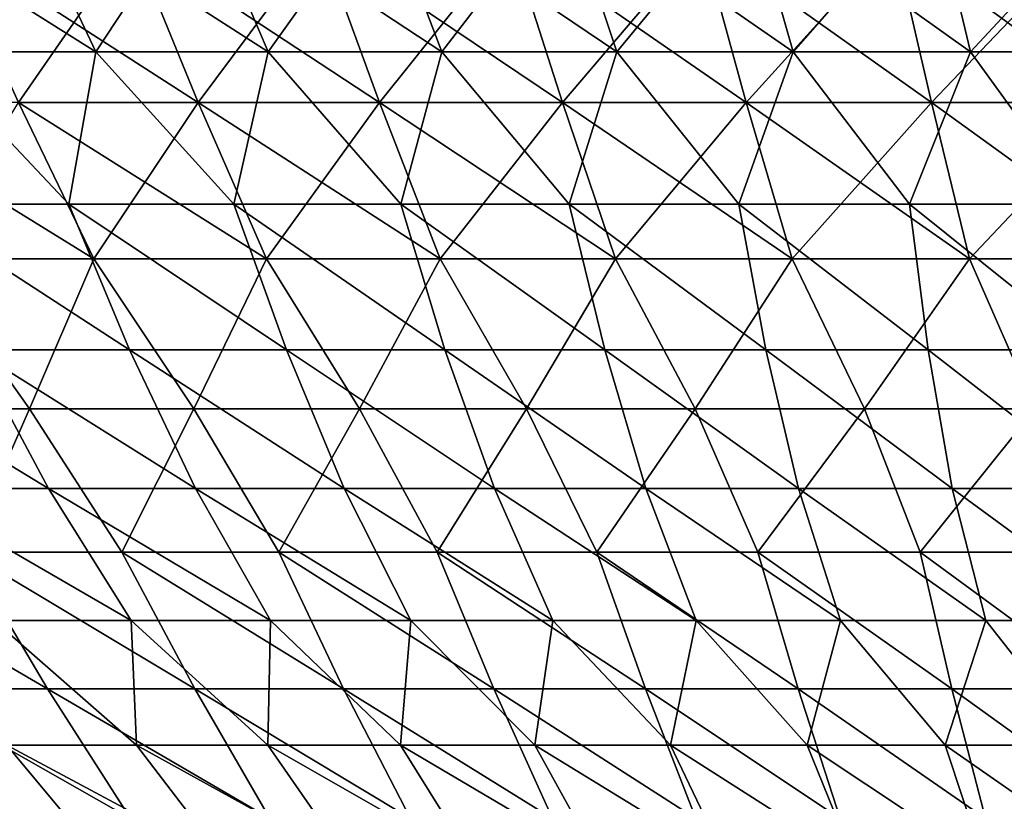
# Model space of a CAD drawing. Header units: millimetres. Extents: x -125 to 125, y -45 to 4025.
# Tile 337 of 656: x -21 to -10, y 3912 to 3921. Entities that reach past the tile are written whole.
import ezdxf

# ---------------------------------------------------------------- set-up
doc = ezdxf.new("R2010")
doc.units = ezdxf.units.MM
doc.header["$LTSCALE"] = 6.999206
for name, color, linetype in [('21', 7, 'CONTINUOUS'), ('22', 7, 'CONTINUOUS'), ('23', 7, 'CONTINUOUS'), ('24', 7, 'CONTINUOUS')]:
    doc.layers.add(name, color=color, linetype=linetype)

msp = doc.modelspace()

# ---------------------------------------------------------------- linework, layer by layer
at = {"layer": '21', "color": 7, "linetype": 'CONTINUOUS'}
for points in [[(-20.601, 3920.085, 64.757), (-18.597, 3920.085, 65.361), (-21.427, 3921.902, 67.355), (-20.601, 3920.085, 64.757)], [(-21.427, 3921.902, 67.355), (-18.597, 3920.085, 65.361), (-19.343, 3921.902, 67.983), (-21.427, 3921.902, 67.355)], [(-18.597, 3920.085, 65.361), (-16.575, 3920.085, 65.903), (-19.343, 3921.902, 67.983), (-18.597, 3920.085, 65.361)], [(-19.343, 3921.902, 67.983), (-16.575, 3920.085, 65.903), (-17.24, 3921.902, 68.547), (-19.343, 3921.902, 67.983)], [(-16.575, 3920.085, 65.903), (-14.538, 3920.085, 66.382), (-17.24, 3921.902, 68.547), (-16.575, 3920.085, 65.903)], [(-17.24, 3921.902, 68.547), (-14.538, 3920.085, 66.382), (-15.121, 3921.902, 69.045), (-17.24, 3921.902, 68.547)], [(-14.538, 3920.085, 66.382), (-12.487, 3920.085, 66.798), (-15.121, 3921.902, 69.045), (-14.538, 3920.085, 66.382)], [(-15.121, 3921.902, 69.045), (-12.487, 3920.085, 66.798), (-12.988, 3921.902, 69.478), (-15.121, 3921.902, 69.045)], [(-12.487, 3920.085, 66.798), (-10.424, 3920.085, 67.151), (-12.988, 3921.902, 69.478), (-12.487, 3920.085, 66.798)], [(-12.988, 3921.902, 69.478), (-10.424, 3920.085, 67.151), (-10.842, 3921.902, 69.845), (-12.988, 3921.902, 69.478)], [(-10.424, 3920.085, 67.151), (-8.351, 3920.085, 67.44), (-10.842, 3921.902, 69.845), (-10.424, 3920.085, 67.151)], [(-10.842, 3921.902, 69.845), (-8.351, 3920.085, 67.44), (-8.686, 3921.902, 70.146), (-10.842, 3921.902, 69.845)], [(-21.664, 3918.34, 61.477), (-19.76, 3918.34, 62.115), (-22.585, 3920.085, 64.092), (-21.664, 3918.34, 61.477)], [(-22.585, 3920.085, 64.092), (-19.76, 3918.34, 62.115), (-20.601, 3920.085, 64.757), (-22.585, 3920.085, 64.092)], [(-19.76, 3918.34, 62.115), (-17.838, 3918.34, 62.694), (-20.601, 3920.085, 64.757), (-19.76, 3918.34, 62.115)], [(-20.601, 3920.085, 64.757), (-17.838, 3918.34, 62.694), (-18.597, 3920.085, 65.361), (-20.601, 3920.085, 64.757)], [(-17.838, 3918.34, 62.694), (-15.899, 3918.34, 63.213), (-18.597, 3920.085, 65.361), (-17.838, 3918.34, 62.694)], [(-18.597, 3920.085, 65.361), (-15.899, 3918.34, 63.213), (-16.575, 3920.085, 65.903), (-18.597, 3920.085, 65.361)], [(-15.899, 3918.34, 63.213), (-13.945, 3918.34, 63.673), (-16.575, 3920.085, 65.903), (-15.899, 3918.34, 63.213)], [(-16.575, 3920.085, 65.903), (-13.945, 3918.34, 63.673), (-14.538, 3920.085, 66.382), (-16.575, 3920.085, 65.903)], [(-13.945, 3918.34, 63.673), (-11.977, 3918.34, 64.072), (-14.538, 3920.085, 66.382), (-13.945, 3918.34, 63.673)], [(-14.538, 3920.085, 66.382), (-11.977, 3918.34, 64.072), (-12.487, 3920.085, 66.798), (-14.538, 3920.085, 66.382)], [(-11.977, 3918.34, 64.072), (-9.998, 3918.34, 64.411), (-12.487, 3920.085, 66.798), (-11.977, 3918.34, 64.072)], [(-12.487, 3920.085, 66.798), (-9.998, 3918.34, 64.411), (-10.424, 3920.085, 67.151), (-12.487, 3920.085, 66.798)], [(-9.998, 3918.34, 64.411), (-8.01, 3918.34, 64.688), (-10.424, 3920.085, 67.151), (-9.998, 3918.34, 64.411)], [(-10.424, 3920.085, 67.151), (-8.01, 3918.34, 64.688), (-8.351, 3920.085, 67.44), (-10.424, 3920.085, 67.151)], [(-22.289, 3916.669, 58.245), (-20.478, 3916.669, 58.906), (-21.664, 3918.34, 61.477), (-22.289, 3916.669, 58.245)], [(-21.664, 3918.34, 61.477), (-20.478, 3916.669, 58.906), (-19.76, 3918.34, 62.115), (-21.664, 3918.34, 61.477)], [(-20.478, 3916.669, 58.906), (-18.648, 3916.669, 59.511), (-19.76, 3918.34, 62.115), (-20.478, 3916.669, 58.906)], [(-19.76, 3918.34, 62.115), (-18.648, 3916.669, 59.511), (-17.838, 3918.34, 62.694), (-19.76, 3918.34, 62.115)], [(-18.648, 3916.669, 59.511), (-16.801, 3916.669, 60.059), (-17.838, 3918.34, 62.694), (-18.648, 3916.669, 59.511)], [(-17.838, 3918.34, 62.694), (-16.801, 3916.669, 60.059), (-15.899, 3918.34, 63.213), (-17.838, 3918.34, 62.694)], [(-16.801, 3916.669, 60.059), (-14.937, 3916.669, 60.549), (-15.899, 3918.34, 63.213), (-16.801, 3916.669, 60.059)], [(-15.899, 3918.34, 63.213), (-14.937, 3916.669, 60.549), (-13.945, 3918.34, 63.673), (-15.899, 3918.34, 63.213)], [(-14.937, 3916.669, 60.549), (-13.058, 3916.669, 60.982), (-13.945, 3918.34, 63.673), (-14.937, 3916.669, 60.549)], [(-13.945, 3918.34, 63.673), (-13.058, 3916.669, 60.982), (-11.977, 3918.34, 64.072), (-13.945, 3918.34, 63.673)], [(-13.058, 3916.669, 60.982), (-11.168, 3916.669, 61.356), (-11.977, 3918.34, 64.072), (-13.058, 3916.669, 60.982)], [(-11.977, 3918.34, 64.072), (-11.168, 3916.669, 61.356), (-9.998, 3918.34, 64.411), (-11.977, 3918.34, 64.072)], [(-11.168, 3916.669, 61.356), (-9.267, 3916.669, 61.672), (-9.998, 3918.34, 64.411), (-11.168, 3916.669, 61.356)], [(-9.998, 3918.34, 64.411), (-9.267, 3916.669, 61.672), (-8.01, 3918.34, 64.688), (-9.998, 3918.34, 64.411)], [(-22.289, 3916.669, 58.245), (-21.18, 3915.071, 55.607), (-20.478, 3916.669, 58.906), (-22.289, 3916.669, 58.245)], [(-21.18, 3915.071, 55.607), (-19.449, 3915.071, 56.235), (-20.478, 3916.669, 58.906), (-21.18, 3915.071, 55.607)], [(-20.478, 3916.669, 58.906), (-19.449, 3915.071, 56.235), (-18.648, 3916.669, 59.511), (-20.478, 3916.669, 58.906)], [(-19.449, 3915.071, 56.235), (-17.7, 3915.071, 56.81), (-18.648, 3916.669, 59.511), (-19.449, 3915.071, 56.235)], [(-18.648, 3916.669, 59.511), (-17.7, 3915.071, 56.81), (-16.801, 3916.669, 60.059), (-18.648, 3916.669, 59.511)], [(-17.7, 3915.071, 56.81), (-15.934, 3915.071, 57.331), (-16.801, 3916.669, 60.059), (-17.7, 3915.071, 56.81)], [(-16.801, 3916.669, 60.059), (-15.934, 3915.071, 57.331), (-14.937, 3916.669, 60.549), (-16.801, 3916.669, 60.059)], [(-15.934, 3915.071, 57.331), (-14.152, 3915.071, 57.796), (-14.937, 3916.669, 60.549), (-15.934, 3915.071, 57.331)], [(-14.937, 3916.669, 60.549), (-14.152, 3915.071, 57.796), (-13.058, 3916.669, 60.982), (-14.937, 3916.669, 60.549)], [(-14.152, 3915.071, 57.796), (-12.357, 3915.071, 58.206), (-13.058, 3916.669, 60.982), (-14.152, 3915.071, 57.796)], [(-13.058, 3916.669, 60.982), (-12.357, 3915.071, 58.206), (-11.168, 3916.669, 61.356), (-13.058, 3916.669, 60.982)], [(-12.357, 3915.071, 58.206), (-10.55, 3915.071, 58.561), (-11.168, 3916.669, 61.356), (-12.357, 3915.071, 58.206)], [(-11.168, 3916.669, 61.356), (-10.55, 3915.071, 58.561), (-9.267, 3916.669, 61.672), (-11.168, 3916.669, 61.356)], [(-10.55, 3915.071, 58.561), (-8.733, 3915.071, 58.859), (-9.267, 3916.669, 61.672), (-10.55, 3915.071, 58.561)], [(-21.9, 3913.55, 52.194), (-20.278, 3913.55, 52.845), (-22.89, 3915.071, 54.925), (-21.9, 3913.55, 52.194)], [(-22.89, 3915.071, 54.925), (-20.278, 3913.55, 52.845), (-21.18, 3915.071, 55.607), (-22.89, 3915.071, 54.925)], [(-20.278, 3913.55, 52.845), (-18.636, 3913.55, 53.446), (-21.18, 3915.071, 55.607), (-20.278, 3913.55, 52.845)], [(-21.18, 3915.071, 55.607), (-18.636, 3913.55, 53.446), (-19.449, 3915.071, 56.235), (-21.18, 3915.071, 55.607)], [(-18.636, 3913.55, 53.446), (-16.977, 3913.55, 53.996), (-19.449, 3915.071, 56.235), (-18.636, 3913.55, 53.446)], [(-19.449, 3915.071, 56.235), (-16.977, 3913.55, 53.996), (-17.7, 3915.071, 56.81), (-19.449, 3915.071, 56.235)], [(-16.977, 3913.55, 53.996), (-15.302, 3913.55, 54.494), (-17.7, 3915.071, 56.81), (-16.977, 3913.55, 53.996)], [(-17.7, 3915.071, 56.81), (-15.302, 3913.55, 54.494), (-15.934, 3915.071, 57.331), (-17.7, 3915.071, 56.81)], [(-15.302, 3913.55, 54.494), (-13.612, 3913.55, 54.941), (-15.934, 3915.071, 57.331), (-15.302, 3913.55, 54.494)], [(-15.934, 3915.071, 57.331), (-13.612, 3913.55, 54.941), (-14.152, 3915.071, 57.796), (-15.934, 3915.071, 57.331)], [(-13.612, 3913.55, 54.941), (-11.909, 3913.55, 55.335), (-14.152, 3915.071, 57.796), (-13.612, 3913.55, 54.941)], [(-14.152, 3915.071, 57.796), (-11.909, 3913.55, 55.335), (-12.357, 3915.071, 58.206), (-14.152, 3915.071, 57.796)], [(-11.909, 3913.55, 55.335), (-10.195, 3913.55, 55.676), (-12.357, 3915.071, 58.206), (-11.909, 3913.55, 55.335)], [(-12.357, 3915.071, 58.206), (-10.195, 3913.55, 55.676), (-10.55, 3915.071, 58.561), (-12.357, 3915.071, 58.206)], [(-10.195, 3913.55, 55.676), (-8.471, 3913.55, 55.965), (-10.55, 3915.071, 58.561), (-10.195, 3913.55, 55.676)], [(-10.55, 3915.071, 58.561), (-8.471, 3913.55, 55.965), (-8.733, 3915.071, 58.859), (-10.55, 3915.071, 58.561)], [(-20.278, 3913.55, 52.845), (-21.9, 3913.55, 52.194), (-19.351, 3912.104, 50.051), (-20.278, 3913.55, 52.845)], [(-19.351, 3912.104, 50.051), (-21.9, 3913.55, 52.194), (-20.884, 3912.104, 49.431), (-19.351, 3912.104, 50.051)], [(-18.636, 3913.55, 53.446), (-20.278, 3913.55, 52.845), (-17.799, 3912.104, 50.624), (-18.636, 3913.55, 53.446)], [(-17.799, 3912.104, 50.624), (-20.278, 3913.55, 52.845), (-19.351, 3912.104, 50.051), (-17.799, 3912.104, 50.624)], [(-16.977, 3913.55, 53.996), (-18.636, 3913.55, 53.446), (-16.231, 3912.104, 51.148), (-16.977, 3913.55, 53.996)], [(-16.231, 3912.104, 51.148), (-18.636, 3913.55, 53.446), (-17.799, 3912.104, 50.624), (-16.231, 3912.104, 51.148)], [(-15.302, 3913.55, 54.494), (-16.977, 3913.55, 53.996), (-14.647, 3912.104, 51.624), (-15.302, 3913.55, 54.494)], [(-14.647, 3912.104, 51.624), (-16.977, 3913.55, 53.996), (-16.231, 3912.104, 51.148), (-14.647, 3912.104, 51.624)], [(-13.612, 3913.55, 54.941), (-15.302, 3913.55, 54.494), (-13.05, 3912.104, 52.051), (-13.612, 3913.55, 54.941)], [(-13.05, 3912.104, 52.051), (-15.302, 3913.55, 54.494), (-14.647, 3912.104, 51.624), (-13.05, 3912.104, 52.051)], [(-11.909, 3913.55, 55.335), (-13.612, 3913.55, 54.941), (-11.44, 3912.104, 52.428), (-11.909, 3913.55, 55.335)], [(-11.44, 3912.104, 52.428), (-13.612, 3913.55, 54.941), (-13.05, 3912.104, 52.051), (-11.44, 3912.104, 52.428)], [(-10.195, 3913.55, 55.676), (-11.909, 3913.55, 55.335), (-9.819, 3912.104, 52.756), (-10.195, 3913.55, 55.676)], [(-9.819, 3912.104, 52.756), (-11.909, 3913.55, 55.335), (-11.44, 3912.104, 52.428), (-9.819, 3912.104, 52.756)], [(-8.471, 3913.55, 55.965), (-10.195, 3913.55, 55.676), (-8.189, 3912.104, 53.033), (-8.471, 3913.55, 55.965)], [(-8.189, 3912.104, 53.033), (-10.195, 3913.55, 55.676), (-9.819, 3912.104, 52.756), (-8.189, 3912.104, 53.033)]]:
    msp.add_3dface(points, dxfattribs=at)
at = {"layer": '22', "color": 7, "linetype": 'CONTINUOUS'}
for points in [[(-19.343, 3921.902, -67.983), (-20.601, 3920.085, -64.757), (-21.427, 3921.902, -67.355), (-19.343, 3921.902, -67.983)], [(-18.597, 3920.085, -65.361), (-20.601, 3920.085, -64.757), (-19.343, 3921.902, -67.983), (-18.597, 3920.085, -65.361)], [(-17.24, 3921.902, -68.547), (-18.597, 3920.085, -65.361), (-19.343, 3921.902, -67.983), (-17.24, 3921.902, -68.547)], [(-16.575, 3920.085, -65.903), (-18.597, 3920.085, -65.361), (-17.24, 3921.902, -68.547), (-16.575, 3920.085, -65.903)], [(-15.121, 3921.902, -69.045), (-16.575, 3920.085, -65.903), (-17.24, 3921.902, -68.547), (-15.121, 3921.902, -69.045)], [(-14.538, 3920.085, -66.382), (-16.575, 3920.085, -65.903), (-15.121, 3921.902, -69.045), (-14.538, 3920.085, -66.382)], [(-12.988, 3921.902, -69.478), (-14.538, 3920.085, -66.382), (-15.121, 3921.902, -69.045), (-12.988, 3921.902, -69.478)], [(-12.487, 3920.085, -66.798), (-14.538, 3920.085, -66.382), (-12.988, 3921.902, -69.478), (-12.487, 3920.085, -66.798)], [(-10.842, 3921.902, -69.845), (-12.487, 3920.085, -66.798), (-12.988, 3921.902, -69.478), (-10.842, 3921.902, -69.845)], [(-10.424, 3920.085, -67.151), (-12.487, 3920.085, -66.798), (-10.842, 3921.902, -69.845), (-10.424, 3920.085, -67.151)], [(-8.686, 3921.902, -70.146), (-10.424, 3920.085, -67.151), (-10.842, 3921.902, -69.845), (-8.686, 3921.902, -70.146)], [(-8.351, 3920.085, -67.44), (-10.424, 3920.085, -67.151), (-8.686, 3921.902, -70.146), (-8.351, 3920.085, -67.44)], [(-19.76, 3918.34, -62.115), (-21.664, 3918.34, -61.477), (-20.601, 3920.085, -64.757), (-19.76, 3918.34, -62.115)], [(-18.597, 3920.085, -65.361), (-19.76, 3918.34, -62.115), (-20.601, 3920.085, -64.757), (-18.597, 3920.085, -65.361)], [(-17.838, 3918.34, -62.694), (-19.76, 3918.34, -62.115), (-18.597, 3920.085, -65.361), (-17.838, 3918.34, -62.694)], [(-16.575, 3920.085, -65.903), (-17.838, 3918.34, -62.694), (-18.597, 3920.085, -65.361), (-16.575, 3920.085, -65.903)], [(-15.899, 3918.34, -63.213), (-17.838, 3918.34, -62.694), (-16.575, 3920.085, -65.903), (-15.899, 3918.34, -63.213)], [(-14.538, 3920.085, -66.382), (-15.899, 3918.34, -63.213), (-16.575, 3920.085, -65.903), (-14.538, 3920.085, -66.382)], [(-13.945, 3918.34, -63.673), (-15.899, 3918.34, -63.213), (-14.538, 3920.085, -66.382), (-13.945, 3918.34, -63.673)], [(-12.487, 3920.085, -66.798), (-13.945, 3918.34, -63.673), (-14.538, 3920.085, -66.382), (-12.487, 3920.085, -66.798)], [(-11.977, 3918.34, -64.072), (-13.945, 3918.34, -63.673), (-12.487, 3920.085, -66.798), (-11.977, 3918.34, -64.072)], [(-10.424, 3920.085, -67.151), (-11.977, 3918.34, -64.072), (-12.487, 3920.085, -66.798), (-10.424, 3920.085, -67.151)], [(-9.998, 3918.34, -64.411), (-11.977, 3918.34, -64.072), (-10.424, 3920.085, -67.151), (-9.998, 3918.34, -64.411)], [(-8.351, 3920.085, -67.44), (-9.998, 3918.34, -64.411), (-10.424, 3920.085, -67.151), (-8.351, 3920.085, -67.44)], [(-8.01, 3918.34, -64.688), (-9.998, 3918.34, -64.411), (-8.351, 3920.085, -67.44), (-8.01, 3918.34, -64.688)], [(-22.289, 3916.669, -58.245), (-21.664, 3918.34, -61.477), (-20.478, 3916.669, -58.906), (-22.289, 3916.669, -58.245)], [(-21.664, 3918.34, -61.477), (-19.76, 3918.34, -62.115), (-20.478, 3916.669, -58.906), (-21.664, 3918.34, -61.477)], [(-20.478, 3916.669, -58.906), (-19.76, 3918.34, -62.115), (-18.648, 3916.669, -59.511), (-20.478, 3916.669, -58.906)], [(-19.76, 3918.34, -62.115), (-17.838, 3918.34, -62.694), (-18.648, 3916.669, -59.511), (-19.76, 3918.34, -62.115)], [(-18.648, 3916.669, -59.511), (-17.838, 3918.34, -62.694), (-16.801, 3916.669, -60.059), (-18.648, 3916.669, -59.511)], [(-17.838, 3918.34, -62.694), (-15.899, 3918.34, -63.213), (-16.801, 3916.669, -60.059), (-17.838, 3918.34, -62.694)], [(-16.801, 3916.669, -60.059), (-15.899, 3918.34, -63.213), (-14.937, 3916.669, -60.549), (-16.801, 3916.669, -60.059)], [(-15.899, 3918.34, -63.213), (-13.945, 3918.34, -63.673), (-14.937, 3916.669, -60.549), (-15.899, 3918.34, -63.213)], [(-14.937, 3916.669, -60.549), (-13.945, 3918.34, -63.673), (-13.058, 3916.669, -60.982), (-14.937, 3916.669, -60.549)], [(-13.945, 3918.34, -63.673), (-11.977, 3918.34, -64.072), (-13.058, 3916.669, -60.982), (-13.945, 3918.34, -63.673)], [(-13.058, 3916.669, -60.982), (-11.977, 3918.34, -64.072), (-11.168, 3916.669, -61.356), (-13.058, 3916.669, -60.982)], [(-11.977, 3918.34, -64.072), (-9.998, 3918.34, -64.411), (-11.168, 3916.669, -61.356), (-11.977, 3918.34, -64.072)], [(-11.168, 3916.669, -61.356), (-9.998, 3918.34, -64.411), (-9.267, 3916.669, -61.672), (-11.168, 3916.669, -61.356)], [(-9.998, 3918.34, -64.411), (-8.01, 3918.34, -64.688), (-9.267, 3916.669, -61.672), (-9.998, 3918.34, -64.411)], [(-22.289, 3916.669, -58.245), (-20.478, 3916.669, -58.906), (-21.18, 3915.071, -55.607), (-22.289, 3916.669, -58.245)], [(-21.18, 3915.071, -55.607), (-20.478, 3916.669, -58.906), (-19.449, 3915.071, -56.235), (-21.18, 3915.071, -55.607)], [(-20.478, 3916.669, -58.906), (-18.648, 3916.669, -59.511), (-19.449, 3915.071, -56.235), (-20.478, 3916.669, -58.906)], [(-19.449, 3915.071, -56.235), (-18.648, 3916.669, -59.511), (-17.7, 3915.071, -56.81), (-19.449, 3915.071, -56.235)], [(-18.648, 3916.669, -59.511), (-16.801, 3916.669, -60.059), (-17.7, 3915.071, -56.81), (-18.648, 3916.669, -59.511)], [(-17.7, 3915.071, -56.81), (-16.801, 3916.669, -60.059), (-15.934, 3915.071, -57.331), (-17.7, 3915.071, -56.81)], [(-16.801, 3916.669, -60.059), (-14.937, 3916.669, -60.549), (-15.934, 3915.071, -57.331), (-16.801, 3916.669, -60.059)], [(-15.934, 3915.071, -57.331), (-14.937, 3916.669, -60.549), (-14.152, 3915.071, -57.796), (-15.934, 3915.071, -57.331)], [(-14.937, 3916.669, -60.549), (-13.058, 3916.669, -60.982), (-14.152, 3915.071, -57.796), (-14.937, 3916.669, -60.549)], [(-14.152, 3915.071, -57.796), (-13.058, 3916.669, -60.982), (-12.357, 3915.071, -58.206), (-14.152, 3915.071, -57.796)], [(-13.058, 3916.669, -60.982), (-11.168, 3916.669, -61.356), (-12.357, 3915.071, -58.206), (-13.058, 3916.669, -60.982)], [(-12.357, 3915.071, -58.206), (-11.168, 3916.669, -61.356), (-10.55, 3915.071, -58.561), (-12.357, 3915.071, -58.206)], [(-11.168, 3916.669, -61.356), (-9.267, 3916.669, -61.672), (-10.55, 3915.071, -58.561), (-11.168, 3916.669, -61.356)], [(-10.55, 3915.071, -58.561), (-9.267, 3916.669, -61.672), (-8.733, 3915.071, -58.859), (-10.55, 3915.071, -58.561)], [(-22.89, 3915.071, -54.925), (-21.18, 3915.071, -55.607), (-20.278, 3913.55, -52.845), (-22.89, 3915.071, -54.925)], [(-21.9, 3913.55, -52.194), (-22.89, 3915.071, -54.925), (-20.278, 3913.55, -52.845), (-21.9, 3913.55, -52.194)], [(-21.18, 3915.071, -55.607), (-19.449, 3915.071, -56.235), (-18.636, 3913.55, -53.446), (-21.18, 3915.071, -55.607)], [(-20.278, 3913.55, -52.845), (-21.18, 3915.071, -55.607), (-18.636, 3913.55, -53.446), (-20.278, 3913.55, -52.845)], [(-19.449, 3915.071, -56.235), (-17.7, 3915.071, -56.81), (-16.977, 3913.55, -53.996), (-19.449, 3915.071, -56.235)], [(-18.636, 3913.55, -53.446), (-19.449, 3915.071, -56.235), (-16.977, 3913.55, -53.996), (-18.636, 3913.55, -53.446)], [(-17.7, 3915.071, -56.81), (-15.934, 3915.071, -57.331), (-15.302, 3913.55, -54.494), (-17.7, 3915.071, -56.81)], [(-16.977, 3913.55, -53.996), (-17.7, 3915.071, -56.81), (-15.302, 3913.55, -54.494), (-16.977, 3913.55, -53.996)], [(-15.934, 3915.071, -57.331), (-14.152, 3915.071, -57.796), (-13.612, 3913.55, -54.941), (-15.934, 3915.071, -57.331)], [(-15.302, 3913.55, -54.494), (-15.934, 3915.071, -57.331), (-13.612, 3913.55, -54.941), (-15.302, 3913.55, -54.494)], [(-14.152, 3915.071, -57.796), (-12.357, 3915.071, -58.206), (-11.909, 3913.55, -55.335), (-14.152, 3915.071, -57.796)], [(-13.612, 3913.55, -54.941), (-14.152, 3915.071, -57.796), (-11.909, 3913.55, -55.335), (-13.612, 3913.55, -54.941)], [(-12.357, 3915.071, -58.206), (-10.55, 3915.071, -58.561), (-10.195, 3913.55, -55.676), (-12.357, 3915.071, -58.206)], [(-11.909, 3913.55, -55.335), (-12.357, 3915.071, -58.206), (-10.195, 3913.55, -55.676), (-11.909, 3913.55, -55.335)], [(-10.55, 3915.071, -58.561), (-8.733, 3915.071, -58.859), (-8.471, 3913.55, -55.965), (-10.55, 3915.071, -58.561)], [(-10.195, 3913.55, -55.676), (-10.55, 3915.071, -58.561), (-8.471, 3913.55, -55.965), (-10.195, 3913.55, -55.676)], [(-21.9, 3913.55, -52.194), (-20.278, 3913.55, -52.845), (-19.351, 3912.104, -50.051), (-21.9, 3913.55, -52.194)], [(-21.9, 3913.55, -52.194), (-19.351, 3912.104, -50.051), (-20.884, 3912.104, -49.431), (-21.9, 3913.55, -52.194)], [(-20.278, 3913.55, -52.845), (-18.636, 3913.55, -53.446), (-17.799, 3912.104, -50.624), (-20.278, 3913.55, -52.845)], [(-20.278, 3913.55, -52.845), (-17.799, 3912.104, -50.624), (-19.351, 3912.104, -50.051), (-20.278, 3913.55, -52.845)], [(-18.636, 3913.55, -53.446), (-16.977, 3913.55, -53.996), (-16.231, 3912.104, -51.148), (-18.636, 3913.55, -53.446)], [(-18.636, 3913.55, -53.446), (-16.231, 3912.104, -51.148), (-17.799, 3912.104, -50.624), (-18.636, 3913.55, -53.446)], [(-16.977, 3913.55, -53.996), (-15.302, 3913.55, -54.494), (-14.647, 3912.104, -51.624), (-16.977, 3913.55, -53.996)], [(-16.977, 3913.55, -53.996), (-14.647, 3912.104, -51.624), (-16.231, 3912.104, -51.148), (-16.977, 3913.55, -53.996)], [(-15.302, 3913.55, -54.494), (-13.612, 3913.55, -54.941), (-13.05, 3912.104, -52.051), (-15.302, 3913.55, -54.494)], [(-15.302, 3913.55, -54.494), (-13.05, 3912.104, -52.051), (-14.647, 3912.104, -51.624), (-15.302, 3913.55, -54.494)], [(-13.612, 3913.55, -54.941), (-11.909, 3913.55, -55.335), (-11.44, 3912.104, -52.428), (-13.612, 3913.55, -54.941)], [(-13.612, 3913.55, -54.941), (-11.44, 3912.104, -52.428), (-13.05, 3912.104, -52.051), (-13.612, 3913.55, -54.941)], [(-11.909, 3913.55, -55.335), (-10.195, 3913.55, -55.676), (-9.819, 3912.104, -52.756), (-11.909, 3913.55, -55.335)], [(-11.909, 3913.55, -55.335), (-9.819, 3912.104, -52.756), (-11.44, 3912.104, -52.428), (-11.909, 3913.55, -55.335)], [(-10.195, 3913.55, -55.676), (-8.471, 3913.55, -55.965), (-8.189, 3912.104, -53.033), (-10.195, 3913.55, -55.676)], [(-10.195, 3913.55, -55.676), (-8.189, 3912.104, -53.033), (-9.819, 3912.104, -52.756), (-10.195, 3913.55, -55.676)]]:
    msp.add_3dface(points, dxfattribs=at)
at = {"layer": '23', "color": 7, "linetype": 'CONTINUOUS'}
for points in [[(-21.641, 3920.648, -61.411), (-19.739, 3920.648, -62.049), (-22.557, 3922.421, -64.013), (-21.641, 3920.648, -61.411)], [(-22.557, 3922.421, -64.013), (-19.739, 3920.648, -62.049), (-20.575, 3922.421, -64.677), (-22.557, 3922.421, -64.013)], [(-19.739, 3920.648, -62.049), (-17.819, 3920.648, -62.627), (-20.575, 3922.421, -64.677), (-19.739, 3920.648, -62.049)], [(-20.575, 3922.421, -64.677), (-17.819, 3920.648, -62.627), (-18.574, 3922.421, -65.28), (-20.575, 3922.421, -64.677)], [(-17.819, 3920.648, -62.627), (-15.882, 3920.648, -63.146), (-18.574, 3922.421, -65.28), (-17.819, 3920.648, -62.627)], [(-18.574, 3922.421, -65.28), (-15.882, 3920.648, -63.146), (-16.555, 3922.421, -65.821), (-18.574, 3922.421, -65.28)], [(-15.882, 3920.648, -63.146), (-13.93, 3920.648, -63.605), (-16.555, 3922.421, -65.821), (-15.882, 3920.648, -63.146)], [(-16.555, 3922.421, -65.821), (-13.93, 3920.648, -63.605), (-14.52, 3922.421, -66.3), (-16.555, 3922.421, -65.821)], [(-13.93, 3920.648, -63.605), (-11.964, 3920.648, -64.004), (-14.52, 3922.421, -66.3), (-13.93, 3920.648, -63.605)], [(-14.52, 3922.421, -66.3), (-11.964, 3920.648, -64.004), (-12.471, 3922.421, -66.715), (-14.52, 3922.421, -66.3)], [(-11.964, 3920.648, -64.004), (-9.988, 3920.648, -64.342), (-12.471, 3922.421, -66.715), (-11.964, 3920.648, -64.004)], [(-12.471, 3922.421, -66.715), (-9.988, 3920.648, -64.342), (-10.411, 3922.421, -67.068), (-12.471, 3922.421, -66.715)], [(-9.988, 3920.648, -64.342), (-8.002, 3920.648, -64.619), (-10.411, 3922.421, -67.068), (-9.988, 3920.648, -64.342)], [(-10.411, 3922.421, -67.068), (-8.002, 3920.648, -64.619), (-8.341, 3922.421, -67.357), (-10.411, 3922.421, -67.068)], [(-21.866, 3918.95, -58.345), (-20.042, 3918.95, -58.997), (-21.641, 3920.648, -61.411), (-21.866, 3918.95, -58.345)], [(-21.641, 3920.648, -61.411), (-20.042, 3918.95, -58.997), (-19.739, 3920.648, -62.049), (-21.641, 3920.648, -61.411)], [(-20.042, 3918.95, -58.997), (-18.199, 3918.95, -59.591), (-19.739, 3920.648, -62.049), (-20.042, 3918.95, -58.997)], [(-19.739, 3920.648, -62.049), (-18.199, 3918.95, -59.591), (-17.819, 3920.648, -62.627), (-19.739, 3920.648, -62.049)], [(-18.199, 3918.95, -59.591), (-16.339, 3918.95, -60.128), (-17.819, 3920.648, -62.627), (-18.199, 3918.95, -59.591)], [(-17.819, 3920.648, -62.627), (-16.339, 3918.95, -60.128), (-15.882, 3920.648, -63.146), (-17.819, 3920.648, -62.627)], [(-16.339, 3918.95, -60.128), (-14.462, 3918.95, -60.607), (-15.882, 3920.648, -63.146), (-16.339, 3918.95, -60.128)], [(-15.882, 3920.648, -63.146), (-14.462, 3918.95, -60.607), (-13.93, 3920.648, -63.605), (-15.882, 3920.648, -63.146)], [(-14.462, 3918.95, -60.607), (-12.572, 3918.95, -61.027), (-13.93, 3920.648, -63.605), (-14.462, 3918.95, -60.607)], [(-13.93, 3920.648, -63.605), (-12.572, 3918.95, -61.027), (-11.964, 3920.648, -64.004), (-13.93, 3920.648, -63.605)], [(-12.572, 3918.95, -61.027), (-10.669, 3918.95, -61.388), (-11.964, 3920.648, -64.004), (-12.572, 3918.95, -61.027)], [(-11.964, 3920.648, -64.004), (-10.669, 3918.95, -61.388), (-9.988, 3920.648, -64.342), (-11.964, 3920.648, -64.004)], [(-10.669, 3918.95, -61.388), (-8.756, 3918.95, -61.69), (-9.988, 3920.648, -64.342), (-10.669, 3918.95, -61.388)], [(-9.988, 3920.648, -64.342), (-8.756, 3918.95, -61.69), (-8.002, 3920.648, -64.619), (-9.988, 3920.648, -64.342)], [(-21.097, 3917.327, -55.591), (-19.365, 3917.327, -56.218), (-21.866, 3918.95, -58.345), (-21.097, 3917.327, -55.591)], [(-21.866, 3918.95, -58.345), (-19.365, 3917.327, -56.218), (-20.042, 3918.95, -58.997), (-21.866, 3918.95, -58.345)], [(-19.365, 3917.327, -56.218), (-17.614, 3917.327, -56.791), (-20.042, 3918.95, -58.997), (-19.365, 3917.327, -56.218)], [(-20.042, 3918.95, -58.997), (-17.614, 3917.327, -56.791), (-18.199, 3918.95, -59.591), (-20.042, 3918.95, -58.997)], [(-17.614, 3917.327, -56.791), (-15.847, 3917.327, -57.309), (-18.199, 3918.95, -59.591), (-17.614, 3917.327, -56.791)], [(-18.199, 3918.95, -59.591), (-15.847, 3917.327, -57.309), (-16.339, 3918.95, -60.128), (-18.199, 3918.95, -59.591)], [(-15.847, 3917.327, -57.309), (-14.064, 3917.327, -57.772), (-16.339, 3918.95, -60.128), (-15.847, 3917.327, -57.309)], [(-16.339, 3918.95, -60.128), (-14.064, 3917.327, -57.772), (-14.462, 3918.95, -60.607), (-16.339, 3918.95, -60.128)], [(-14.064, 3917.327, -57.772), (-12.268, 3917.327, -58.18), (-14.462, 3918.95, -60.607), (-14.064, 3917.327, -57.772)], [(-14.462, 3918.95, -60.607), (-12.268, 3917.327, -58.18), (-12.572, 3918.95, -61.027), (-14.462, 3918.95, -60.607)], [(-12.268, 3917.327, -58.18), (-10.46, 3917.327, -58.532), (-12.572, 3918.95, -61.027), (-12.268, 3917.327, -58.18)], [(-12.572, 3918.95, -61.027), (-10.46, 3917.327, -58.532), (-10.669, 3918.95, -61.388), (-12.572, 3918.95, -61.027)], [(-10.46, 3917.327, -58.532), (-8.643, 3917.327, -58.828), (-10.669, 3918.95, -61.388), (-10.46, 3917.327, -58.532)], [(-10.669, 3918.95, -61.388), (-8.643, 3917.327, -58.828), (-8.756, 3918.95, -61.69), (-10.669, 3918.95, -61.388)], [(-21.889, 3915.78, -52.162), (-20.268, 3915.78, -52.813), (-22.808, 3917.327, -54.911), (-21.889, 3915.78, -52.162)], [(-22.808, 3917.327, -54.911), (-20.268, 3915.78, -52.813), (-21.097, 3917.327, -55.591), (-22.808, 3917.327, -54.911)], [(-20.268, 3915.78, -52.813), (-18.627, 3915.78, -53.414), (-21.097, 3917.327, -55.591), (-20.268, 3915.78, -52.813)], [(-21.097, 3917.327, -55.591), (-18.627, 3915.78, -53.414), (-19.365, 3917.327, -56.218), (-21.097, 3917.327, -55.591)], [(-18.627, 3915.78, -53.414), (-16.969, 3915.78, -53.963), (-19.365, 3917.327, -56.218), (-18.627, 3915.78, -53.414)], [(-19.365, 3917.327, -56.218), (-16.969, 3915.78, -53.963), (-17.614, 3917.327, -56.791), (-19.365, 3917.327, -56.218)], [(-16.969, 3915.78, -53.963), (-15.295, 3915.78, -54.461), (-17.614, 3917.327, -56.791), (-16.969, 3915.78, -53.963)], [(-17.614, 3917.327, -56.791), (-15.295, 3915.78, -54.461), (-15.847, 3917.327, -57.309), (-17.614, 3917.327, -56.791)], [(-15.295, 3915.78, -54.461), (-13.606, 3915.78, -54.908), (-15.847, 3917.327, -57.309), (-15.295, 3915.78, -54.461)], [(-15.847, 3917.327, -57.309), (-13.606, 3915.78, -54.908), (-14.064, 3917.327, -57.772), (-15.847, 3917.327, -57.309)], [(-13.606, 3915.78, -54.908), (-11.904, 3915.78, -55.302), (-14.064, 3917.327, -57.772), (-13.606, 3915.78, -54.908)], [(-14.064, 3917.327, -57.772), (-11.904, 3915.78, -55.302), (-12.268, 3917.327, -58.18), (-14.064, 3917.327, -57.772)], [(-11.904, 3915.78, -55.302), (-10.191, 3915.78, -55.643), (-12.268, 3917.327, -58.18), (-11.904, 3915.78, -55.302)], [(-12.268, 3917.327, -58.18), (-10.191, 3915.78, -55.643), (-10.46, 3917.327, -58.532), (-12.268, 3917.327, -58.18)], [(-10.191, 3915.78, -55.643), (-8.468, 3915.78, -55.931), (-10.46, 3917.327, -58.532), (-10.191, 3915.78, -55.643)], [(-10.46, 3917.327, -58.532), (-8.468, 3915.78, -55.931), (-8.643, 3917.327, -58.828), (-10.46, 3917.327, -58.532)], [(-20.268, 3915.78, -52.813), (-21.889, 3915.78, -52.162), (-19.344, 3914.311, -50.028), (-20.268, 3915.78, -52.813)], [(-19.344, 3914.311, -50.028), (-21.889, 3915.78, -52.162), (-20.876, 3914.311, -49.408), (-19.344, 3914.311, -50.028)], [(-18.627, 3915.78, -53.414), (-20.268, 3915.78, -52.813), (-17.793, 3914.311, -50.6), (-18.627, 3915.78, -53.414)], [(-17.793, 3914.311, -50.6), (-20.268, 3915.78, -52.813), (-19.344, 3914.311, -50.028), (-17.793, 3914.311, -50.6)], [(-16.969, 3915.78, -53.963), (-18.627, 3915.78, -53.414), (-16.226, 3914.311, -51.124), (-16.969, 3915.78, -53.963)], [(-16.226, 3914.311, -51.124), (-18.627, 3915.78, -53.414), (-17.793, 3914.311, -50.6), (-16.226, 3914.311, -51.124)], [(-15.295, 3915.78, -54.461), (-16.969, 3915.78, -53.963), (-14.643, 3914.311, -51.6), (-15.295, 3915.78, -54.461)], [(-14.643, 3914.311, -51.6), (-16.969, 3915.78, -53.963), (-16.226, 3914.311, -51.124), (-14.643, 3914.311, -51.6)], [(-13.606, 3915.78, -54.908), (-15.295, 3915.78, -54.461), (-13.046, 3914.311, -52.026), (-13.606, 3915.78, -54.908)], [(-13.046, 3914.311, -52.026), (-15.295, 3915.78, -54.461), (-14.643, 3914.311, -51.6), (-13.046, 3914.311, -52.026)], [(-11.904, 3915.78, -55.302), (-13.606, 3915.78, -54.908), (-11.437, 3914.311, -52.404), (-11.904, 3915.78, -55.302)], [(-11.437, 3914.311, -52.404), (-13.606, 3915.78, -54.908), (-13.046, 3914.311, -52.026), (-11.437, 3914.311, -52.404)], [(-10.191, 3915.78, -55.643), (-11.904, 3915.78, -55.302), (-9.817, 3914.311, -52.731), (-10.191, 3915.78, -55.643)], [(-9.817, 3914.311, -52.731), (-11.904, 3915.78, -55.302), (-11.437, 3914.311, -52.404), (-9.817, 3914.311, -52.731)], [(-8.468, 3915.78, -55.931), (-10.191, 3915.78, -55.643), (-8.187, 3914.311, -53.009), (-8.468, 3915.78, -55.931)], [(-8.187, 3914.311, -53.009), (-10.191, 3915.78, -55.643), (-9.817, 3914.311, -52.731), (-8.187, 3914.311, -53.009)], [(-19.344, 3914.311, -50.028), (-20.876, 3914.311, -49.408), (-19.287, 3912.921, -46.853), (-19.344, 3914.311, -50.028)], [(-19.287, 3912.921, -46.853), (-20.876, 3914.311, -49.408), (-20.733, 3912.921, -46.232), (-19.287, 3912.921, -46.853)], [(-17.793, 3914.311, -50.6), (-19.344, 3914.311, -50.028), (-17.823, 3912.921, -47.43), (-17.793, 3914.311, -50.6)], [(-17.823, 3912.921, -47.43), (-19.344, 3914.311, -50.028), (-19.287, 3912.921, -46.853), (-17.823, 3912.921, -47.43)], [(-16.341, 3912.921, -47.96), (-17.793, 3914.311, -50.6), (-17.823, 3912.921, -47.43), (-16.341, 3912.921, -47.96)], [(-16.226, 3914.311, -51.124), (-17.793, 3914.311, -50.6), (-16.341, 3912.921, -47.96), (-16.226, 3914.311, -51.124)], [(-14.844, 3912.921, -48.445), (-16.226, 3914.311, -51.124), (-16.341, 3912.921, -47.96), (-14.844, 3912.921, -48.445)], [(-14.643, 3914.311, -51.6), (-16.226, 3914.311, -51.124), (-14.844, 3912.921, -48.445), (-14.643, 3914.311, -51.6)], [(-13.332, 3912.921, -48.882), (-14.643, 3914.311, -51.6), (-14.844, 3912.921, -48.445), (-13.332, 3912.921, -48.882)], [(-13.046, 3914.311, -52.026), (-14.643, 3914.311, -51.6), (-13.332, 3912.921, -48.882), (-13.046, 3914.311, -52.026)], [(-11.808, 3912.921, -49.273), (-13.046, 3914.311, -52.026), (-13.332, 3912.921, -48.882), (-11.808, 3912.921, -49.273)], [(-11.437, 3914.311, -52.404), (-13.046, 3914.311, -52.026), (-11.808, 3912.921, -49.273), (-11.437, 3914.311, -52.404)], [(-10.272, 3912.921, -49.616), (-11.437, 3914.311, -52.404), (-11.808, 3912.921, -49.273), (-10.272, 3912.921, -49.616)], [(-9.817, 3914.311, -52.731), (-11.437, 3914.311, -52.404), (-10.272, 3912.921, -49.616), (-9.817, 3914.311, -52.731)], [(-8.726, 3912.921, -49.911), (-9.817, 3914.311, -52.731), (-10.272, 3912.921, -49.616), (-8.726, 3912.921, -49.911)], [(-8.187, 3914.311, -53.009), (-9.817, 3914.311, -52.731), (-8.726, 3912.921, -49.911), (-8.187, 3914.311, -53.009)], [(-20.733, 3912.921, -46.232), (-22.159, 3912.921, -45.566), (-19.639, 3911.61, -43.428), (-20.733, 3912.921, -46.232)], [(-19.639, 3911.61, -43.428), (-22.159, 3912.921, -45.566), (-20.974, 3911.61, -42.799), (-19.639, 3911.61, -43.428)], [(-19.287, 3912.921, -46.853), (-20.733, 3912.921, -46.232), (-18.284, 3911.61, -44.016), (-19.287, 3912.921, -46.853)], [(-18.284, 3911.61, -44.016), (-20.733, 3912.921, -46.232), (-19.639, 3911.61, -43.428), (-18.284, 3911.61, -44.016)], [(-17.823, 3912.921, -47.43), (-19.287, 3912.921, -46.853), (-16.912, 3911.61, -44.561), (-17.823, 3912.921, -47.43)], [(-16.912, 3911.61, -44.561), (-19.287, 3912.921, -46.853), (-18.284, 3911.61, -44.016), (-16.912, 3911.61, -44.561)], [(-16.341, 3912.921, -47.96), (-17.823, 3912.921, -47.43), (-15.524, 3911.61, -45.063), (-16.341, 3912.921, -47.96)], [(-15.524, 3911.61, -45.063), (-17.823, 3912.921, -47.43), (-16.912, 3911.61, -44.561), (-15.524, 3911.61, -45.063)], [(-14.844, 3912.921, -48.445), (-16.341, 3912.921, -47.96), (-14.121, 3911.61, -45.523), (-14.844, 3912.921, -48.445)], [(-14.121, 3911.61, -45.523), (-16.341, 3912.921, -47.96), (-15.524, 3911.61, -45.063), (-14.121, 3911.61, -45.523)], [(-13.332, 3912.921, -48.882), (-14.844, 3912.921, -48.445), (-12.705, 3911.61, -45.938), (-13.332, 3912.921, -48.882)], [(-12.705, 3911.61, -45.938), (-14.844, 3912.921, -48.445), (-14.121, 3911.61, -45.523), (-12.705, 3911.61, -45.938)], [(-11.808, 3912.921, -49.273), (-13.332, 3912.921, -48.882), (-11.276, 3911.61, -46.31), (-11.808, 3912.921, -49.273)], [(-11.276, 3911.61, -46.31), (-13.332, 3912.921, -48.882), (-12.705, 3911.61, -45.938), (-11.276, 3911.61, -46.31)], [(-10.272, 3912.921, -49.616), (-11.808, 3912.921, -49.273), (-9.836, 3911.61, -46.637), (-10.272, 3912.921, -49.616)], [(-9.836, 3911.61, -46.637), (-11.808, 3912.921, -49.273), (-11.276, 3911.61, -46.31), (-9.836, 3911.61, -46.637)], [(-8.726, 3912.921, -49.911), (-10.272, 3912.921, -49.616), (-8.387, 3911.61, -46.919), (-8.726, 3912.921, -49.911)], [(-8.387, 3911.61, -46.919), (-10.272, 3912.921, -49.616), (-9.836, 3911.61, -46.637), (-8.387, 3911.61, -46.919)]]:
    msp.add_3dface(points, dxfattribs=at)
at = {"layer": '24', "color": 7, "linetype": 'CONTINUOUS'}
for points in [[(-20.575, 3922.421, 64.677), (-21.641, 3920.648, 61.411), (-22.557, 3922.421, 64.013), (-20.575, 3922.421, 64.677)], [(-19.739, 3920.648, 62.049), (-21.641, 3920.648, 61.411), (-20.575, 3922.421, 64.677), (-19.739, 3920.648, 62.049)], [(-18.574, 3922.421, 65.28), (-19.739, 3920.648, 62.049), (-20.575, 3922.421, 64.677), (-18.574, 3922.421, 65.28)], [(-17.819, 3920.648, 62.627), (-19.739, 3920.648, 62.049), (-18.574, 3922.421, 65.28), (-17.819, 3920.648, 62.627)], [(-16.555, 3922.421, 65.821), (-17.819, 3920.648, 62.627), (-18.574, 3922.421, 65.28), (-16.555, 3922.421, 65.821)], [(-15.882, 3920.648, 63.146), (-17.819, 3920.648, 62.627), (-16.555, 3922.421, 65.821), (-15.882, 3920.648, 63.146)], [(-14.52, 3922.421, 66.3), (-15.882, 3920.648, 63.146), (-16.555, 3922.421, 65.821), (-14.52, 3922.421, 66.3)], [(-13.93, 3920.648, 63.605), (-15.882, 3920.648, 63.146), (-14.52, 3922.421, 66.3), (-13.93, 3920.648, 63.605)], [(-12.471, 3922.421, 66.715), (-13.93, 3920.648, 63.605), (-14.52, 3922.421, 66.3), (-12.471, 3922.421, 66.715)], [(-11.964, 3920.648, 64.004), (-13.93, 3920.648, 63.605), (-12.471, 3922.421, 66.715), (-11.964, 3920.648, 64.004)], [(-10.411, 3922.421, 67.068), (-11.964, 3920.648, 64.004), (-12.471, 3922.421, 66.715), (-10.411, 3922.421, 67.068)], [(-9.988, 3920.648, 64.342), (-11.964, 3920.648, 64.004), (-10.411, 3922.421, 67.068), (-9.988, 3920.648, 64.342)], [(-8.341, 3922.421, 67.357), (-9.988, 3920.648, 64.342), (-10.411, 3922.421, 67.068), (-8.341, 3922.421, 67.357)], [(-8.002, 3920.648, 64.619), (-9.988, 3920.648, 64.342), (-8.341, 3922.421, 67.357), (-8.002, 3920.648, 64.619)], [(-21.866, 3918.95, 58.345), (-21.641, 3920.648, 61.411), (-20.042, 3918.95, 58.997), (-21.866, 3918.95, 58.345)], [(-21.641, 3920.648, 61.411), (-19.739, 3920.648, 62.049), (-20.042, 3918.95, 58.997), (-21.641, 3920.648, 61.411)], [(-20.042, 3918.95, 58.997), (-19.739, 3920.648, 62.049), (-18.199, 3918.95, 59.591), (-20.042, 3918.95, 58.997)], [(-19.739, 3920.648, 62.049), (-17.819, 3920.648, 62.627), (-18.199, 3918.95, 59.591), (-19.739, 3920.648, 62.049)], [(-18.199, 3918.95, 59.591), (-17.819, 3920.648, 62.627), (-16.339, 3918.95, 60.128), (-18.199, 3918.95, 59.591)], [(-17.819, 3920.648, 62.627), (-15.882, 3920.648, 63.146), (-16.339, 3918.95, 60.128), (-17.819, 3920.648, 62.627)], [(-16.339, 3918.95, 60.128), (-15.882, 3920.648, 63.146), (-14.462, 3918.95, 60.607), (-16.339, 3918.95, 60.128)], [(-15.882, 3920.648, 63.146), (-13.93, 3920.648, 63.605), (-14.462, 3918.95, 60.607), (-15.882, 3920.648, 63.146)], [(-14.462, 3918.95, 60.607), (-13.93, 3920.648, 63.605), (-12.572, 3918.95, 61.027), (-14.462, 3918.95, 60.607)], [(-13.93, 3920.648, 63.605), (-11.964, 3920.648, 64.004), (-12.572, 3918.95, 61.027), (-13.93, 3920.648, 63.605)], [(-12.572, 3918.95, 61.027), (-11.964, 3920.648, 64.004), (-10.669, 3918.95, 61.388), (-12.572, 3918.95, 61.027)], [(-11.964, 3920.648, 64.004), (-9.988, 3920.648, 64.342), (-10.669, 3918.95, 61.388), (-11.964, 3920.648, 64.004)], [(-10.669, 3918.95, 61.388), (-9.988, 3920.648, 64.342), (-8.756, 3918.95, 61.69), (-10.669, 3918.95, 61.388)], [(-9.988, 3920.648, 64.342), (-8.002, 3920.648, 64.619), (-8.756, 3918.95, 61.69), (-9.988, 3920.648, 64.342)], [(-21.866, 3918.95, 58.345), (-20.042, 3918.95, 58.997), (-19.365, 3917.327, 56.218), (-21.866, 3918.95, 58.345)], [(-21.097, 3917.327, 55.591), (-21.866, 3918.95, 58.345), (-19.365, 3917.327, 56.218), (-21.097, 3917.327, 55.591)], [(-20.042, 3918.95, 58.997), (-18.199, 3918.95, 59.591), (-17.614, 3917.327, 56.791), (-20.042, 3918.95, 58.997)], [(-19.365, 3917.327, 56.218), (-20.042, 3918.95, 58.997), (-17.614, 3917.327, 56.791), (-19.365, 3917.327, 56.218)], [(-18.199, 3918.95, 59.591), (-16.339, 3918.95, 60.128), (-15.847, 3917.327, 57.309), (-18.199, 3918.95, 59.591)], [(-17.614, 3917.327, 56.791), (-18.199, 3918.95, 59.591), (-15.847, 3917.327, 57.309), (-17.614, 3917.327, 56.791)], [(-16.339, 3918.95, 60.128), (-14.462, 3918.95, 60.607), (-14.064, 3917.327, 57.772), (-16.339, 3918.95, 60.128)], [(-15.847, 3917.327, 57.309), (-16.339, 3918.95, 60.128), (-14.064, 3917.327, 57.772), (-15.847, 3917.327, 57.309)], [(-14.462, 3918.95, 60.607), (-12.572, 3918.95, 61.027), (-12.268, 3917.327, 58.18), (-14.462, 3918.95, 60.607)], [(-14.064, 3917.327, 57.772), (-14.462, 3918.95, 60.607), (-12.268, 3917.327, 58.18), (-14.064, 3917.327, 57.772)], [(-12.572, 3918.95, 61.027), (-10.669, 3918.95, 61.388), (-10.46, 3917.327, 58.532), (-12.572, 3918.95, 61.027)], [(-12.268, 3917.327, 58.18), (-12.572, 3918.95, 61.027), (-10.46, 3917.327, 58.532), (-12.268, 3917.327, 58.18)], [(-10.669, 3918.95, 61.388), (-8.756, 3918.95, 61.69), (-8.643, 3917.327, 58.828), (-10.669, 3918.95, 61.388)], [(-10.46, 3917.327, 58.532), (-10.669, 3918.95, 61.388), (-8.643, 3917.327, 58.828), (-10.46, 3917.327, 58.532)], [(-22.808, 3917.327, 54.911), (-21.097, 3917.327, 55.591), (-20.268, 3915.78, 52.813), (-22.808, 3917.327, 54.911)], [(-21.889, 3915.78, 52.162), (-22.808, 3917.327, 54.911), (-20.268, 3915.78, 52.813), (-21.889, 3915.78, 52.162)], [(-21.097, 3917.327, 55.591), (-19.365, 3917.327, 56.218), (-18.627, 3915.78, 53.414), (-21.097, 3917.327, 55.591)], [(-20.268, 3915.78, 52.813), (-21.097, 3917.327, 55.591), (-18.627, 3915.78, 53.414), (-20.268, 3915.78, 52.813)], [(-19.365, 3917.327, 56.218), (-17.614, 3917.327, 56.791), (-16.969, 3915.78, 53.963), (-19.365, 3917.327, 56.218)], [(-18.627, 3915.78, 53.414), (-19.365, 3917.327, 56.218), (-16.969, 3915.78, 53.963), (-18.627, 3915.78, 53.414)], [(-17.614, 3917.327, 56.791), (-15.847, 3917.327, 57.309), (-15.295, 3915.78, 54.461), (-17.614, 3917.327, 56.791)], [(-16.969, 3915.78, 53.963), (-17.614, 3917.327, 56.791), (-15.295, 3915.78, 54.461), (-16.969, 3915.78, 53.963)], [(-15.847, 3917.327, 57.309), (-14.064, 3917.327, 57.772), (-13.606, 3915.78, 54.908), (-15.847, 3917.327, 57.309)], [(-15.295, 3915.78, 54.461), (-15.847, 3917.327, 57.309), (-13.606, 3915.78, 54.908), (-15.295, 3915.78, 54.461)], [(-14.064, 3917.327, 57.772), (-12.268, 3917.327, 58.18), (-11.904, 3915.78, 55.302), (-14.064, 3917.327, 57.772)], [(-13.606, 3915.78, 54.908), (-14.064, 3917.327, 57.772), (-11.904, 3915.78, 55.302), (-13.606, 3915.78, 54.908)], [(-12.268, 3917.327, 58.18), (-10.46, 3917.327, 58.532), (-10.191, 3915.78, 55.643), (-12.268, 3917.327, 58.18)], [(-11.904, 3915.78, 55.302), (-12.268, 3917.327, 58.18), (-10.191, 3915.78, 55.643), (-11.904, 3915.78, 55.302)], [(-10.46, 3917.327, 58.532), (-8.643, 3917.327, 58.828), (-8.468, 3915.78, 55.931), (-10.46, 3917.327, 58.532)], [(-10.191, 3915.78, 55.643), (-10.46, 3917.327, 58.532), (-8.468, 3915.78, 55.931), (-10.191, 3915.78, 55.643)], [(-21.889, 3915.78, 52.162), (-20.268, 3915.78, 52.813), (-19.344, 3914.311, 50.028), (-21.889, 3915.78, 52.162)], [(-21.889, 3915.78, 52.162), (-19.344, 3914.311, 50.028), (-20.876, 3914.311, 49.408), (-21.889, 3915.78, 52.162)], [(-20.268, 3915.78, 52.813), (-18.627, 3915.78, 53.414), (-17.793, 3914.311, 50.6), (-20.268, 3915.78, 52.813)], [(-20.268, 3915.78, 52.813), (-17.793, 3914.311, 50.6), (-19.344, 3914.311, 50.028), (-20.268, 3915.78, 52.813)], [(-18.627, 3915.78, 53.414), (-16.969, 3915.78, 53.963), (-16.226, 3914.311, 51.124), (-18.627, 3915.78, 53.414)], [(-18.627, 3915.78, 53.414), (-16.226, 3914.311, 51.124), (-17.793, 3914.311, 50.6), (-18.627, 3915.78, 53.414)], [(-16.969, 3915.78, 53.963), (-15.295, 3915.78, 54.461), (-14.643, 3914.311, 51.6), (-16.969, 3915.78, 53.963)], [(-16.969, 3915.78, 53.963), (-14.643, 3914.311, 51.6), (-16.226, 3914.311, 51.124), (-16.969, 3915.78, 53.963)], [(-15.295, 3915.78, 54.461), (-13.606, 3915.78, 54.908), (-13.046, 3914.311, 52.026), (-15.295, 3915.78, 54.461)], [(-15.295, 3915.78, 54.461), (-13.046, 3914.311, 52.026), (-14.643, 3914.311, 51.6), (-15.295, 3915.78, 54.461)], [(-13.606, 3915.78, 54.908), (-11.904, 3915.78, 55.302), (-11.437, 3914.311, 52.404), (-13.606, 3915.78, 54.908)], [(-13.606, 3915.78, 54.908), (-11.437, 3914.311, 52.404), (-13.046, 3914.311, 52.026), (-13.606, 3915.78, 54.908)], [(-11.904, 3915.78, 55.302), (-10.191, 3915.78, 55.643), (-9.817, 3914.311, 52.731), (-11.904, 3915.78, 55.302)], [(-11.904, 3915.78, 55.302), (-9.817, 3914.311, 52.731), (-11.437, 3914.311, 52.404), (-11.904, 3915.78, 55.302)], [(-10.191, 3915.78, 55.643), (-8.468, 3915.78, 55.931), (-8.187, 3914.311, 53.009), (-10.191, 3915.78, 55.643)], [(-10.191, 3915.78, 55.643), (-8.187, 3914.311, 53.009), (-9.817, 3914.311, 52.731), (-10.191, 3915.78, 55.643)], [(-19.287, 3912.921, 46.853), (-20.733, 3912.921, 46.232), (-20.876, 3914.311, 49.408), (-19.287, 3912.921, 46.853)], [(-19.344, 3914.311, 50.028), (-19.287, 3912.921, 46.853), (-20.876, 3914.311, 49.408), (-19.344, 3914.311, 50.028)], [(-17.823, 3912.921, 47.43), (-19.287, 3912.921, 46.853), (-19.344, 3914.311, 50.028), (-17.823, 3912.921, 47.43)], [(-17.793, 3914.311, 50.6), (-17.823, 3912.921, 47.43), (-19.344, 3914.311, 50.028), (-17.793, 3914.311, 50.6)], [(-16.341, 3912.921, 47.96), (-17.823, 3912.921, 47.43), (-17.793, 3914.311, 50.6), (-16.341, 3912.921, 47.96)], [(-16.226, 3914.311, 51.124), (-16.341, 3912.921, 47.96), (-17.793, 3914.311, 50.6), (-16.226, 3914.311, 51.124)], [(-14.844, 3912.921, 48.445), (-16.341, 3912.921, 47.96), (-16.226, 3914.311, 51.124), (-14.844, 3912.921, 48.445)], [(-14.643, 3914.311, 51.6), (-14.844, 3912.921, 48.445), (-16.226, 3914.311, 51.124), (-14.643, 3914.311, 51.6)], [(-13.332, 3912.921, 48.882), (-14.844, 3912.921, 48.445), (-14.643, 3914.311, 51.6), (-13.332, 3912.921, 48.882)], [(-13.046, 3914.311, 52.026), (-13.332, 3912.921, 48.882), (-14.643, 3914.311, 51.6), (-13.046, 3914.311, 52.026)], [(-11.808, 3912.921, 49.273), (-13.332, 3912.921, 48.882), (-13.046, 3914.311, 52.026), (-11.808, 3912.921, 49.273)], [(-11.437, 3914.311, 52.404), (-11.808, 3912.921, 49.273), (-13.046, 3914.311, 52.026), (-11.437, 3914.311, 52.404)], [(-10.272, 3912.921, 49.616), (-11.808, 3912.921, 49.273), (-11.437, 3914.311, 52.404), (-10.272, 3912.921, 49.616)], [(-9.817, 3914.311, 52.731), (-10.272, 3912.921, 49.616), (-11.437, 3914.311, 52.404), (-9.817, 3914.311, 52.731)], [(-8.726, 3912.921, 49.911), (-10.272, 3912.921, 49.616), (-9.817, 3914.311, 52.731), (-8.726, 3912.921, 49.911)], [(-8.187, 3914.311, 53.009), (-8.726, 3912.921, 49.911), (-9.817, 3914.311, 52.731), (-8.187, 3914.311, 53.009)], [(-19.639, 3911.61, 43.428), (-20.974, 3911.61, 42.799), (-22.159, 3912.921, 45.566), (-19.639, 3911.61, 43.428)], [(-20.733, 3912.921, 46.232), (-19.639, 3911.61, 43.428), (-22.159, 3912.921, 45.566), (-20.733, 3912.921, 46.232)], [(-18.284, 3911.61, 44.016), (-19.639, 3911.61, 43.428), (-20.733, 3912.921, 46.232), (-18.284, 3911.61, 44.016)], [(-19.287, 3912.921, 46.853), (-18.284, 3911.61, 44.016), (-20.733, 3912.921, 46.232), (-19.287, 3912.921, 46.853)], [(-16.912, 3911.61, 44.561), (-18.284, 3911.61, 44.016), (-19.287, 3912.921, 46.853), (-16.912, 3911.61, 44.561)], [(-17.823, 3912.921, 47.43), (-16.912, 3911.61, 44.561), (-19.287, 3912.921, 46.853), (-17.823, 3912.921, 47.43)], [(-15.524, 3911.61, 45.063), (-16.912, 3911.61, 44.561), (-17.823, 3912.921, 47.43), (-15.524, 3911.61, 45.063)], [(-16.341, 3912.921, 47.96), (-15.524, 3911.61, 45.063), (-17.823, 3912.921, 47.43), (-16.341, 3912.921, 47.96)], [(-14.121, 3911.61, 45.523), (-15.524, 3911.61, 45.063), (-16.341, 3912.921, 47.96), (-14.121, 3911.61, 45.523)], [(-14.844, 3912.921, 48.445), (-14.121, 3911.61, 45.523), (-16.341, 3912.921, 47.96), (-14.844, 3912.921, 48.445)], [(-12.705, 3911.61, 45.938), (-14.121, 3911.61, 45.523), (-14.844, 3912.921, 48.445), (-12.705, 3911.61, 45.938)], [(-13.332, 3912.921, 48.882), (-12.705, 3911.61, 45.938), (-14.844, 3912.921, 48.445), (-13.332, 3912.921, 48.882)], [(-11.276, 3911.61, 46.31), (-12.705, 3911.61, 45.938), (-13.332, 3912.921, 48.882), (-11.276, 3911.61, 46.31)], [(-11.808, 3912.921, 49.273), (-11.276, 3911.61, 46.31), (-13.332, 3912.921, 48.882), (-11.808, 3912.921, 49.273)], [(-9.836, 3911.61, 46.637), (-11.276, 3911.61, 46.31), (-11.808, 3912.921, 49.273), (-9.836, 3911.61, 46.637)], [(-10.272, 3912.921, 49.616), (-9.836, 3911.61, 46.637), (-11.808, 3912.921, 49.273), (-10.272, 3912.921, 49.616)], [(-8.387, 3911.61, 46.919), (-9.836, 3911.61, 46.637), (-10.272, 3912.921, 49.616), (-8.387, 3911.61, 46.919)], [(-8.726, 3912.921, 49.911), (-8.387, 3911.61, 46.919), (-10.272, 3912.921, 49.616), (-8.726, 3912.921, 49.911)]]:
    msp.add_3dface(points, dxfattribs=at)

doc.saveas('drawing.dxf')
